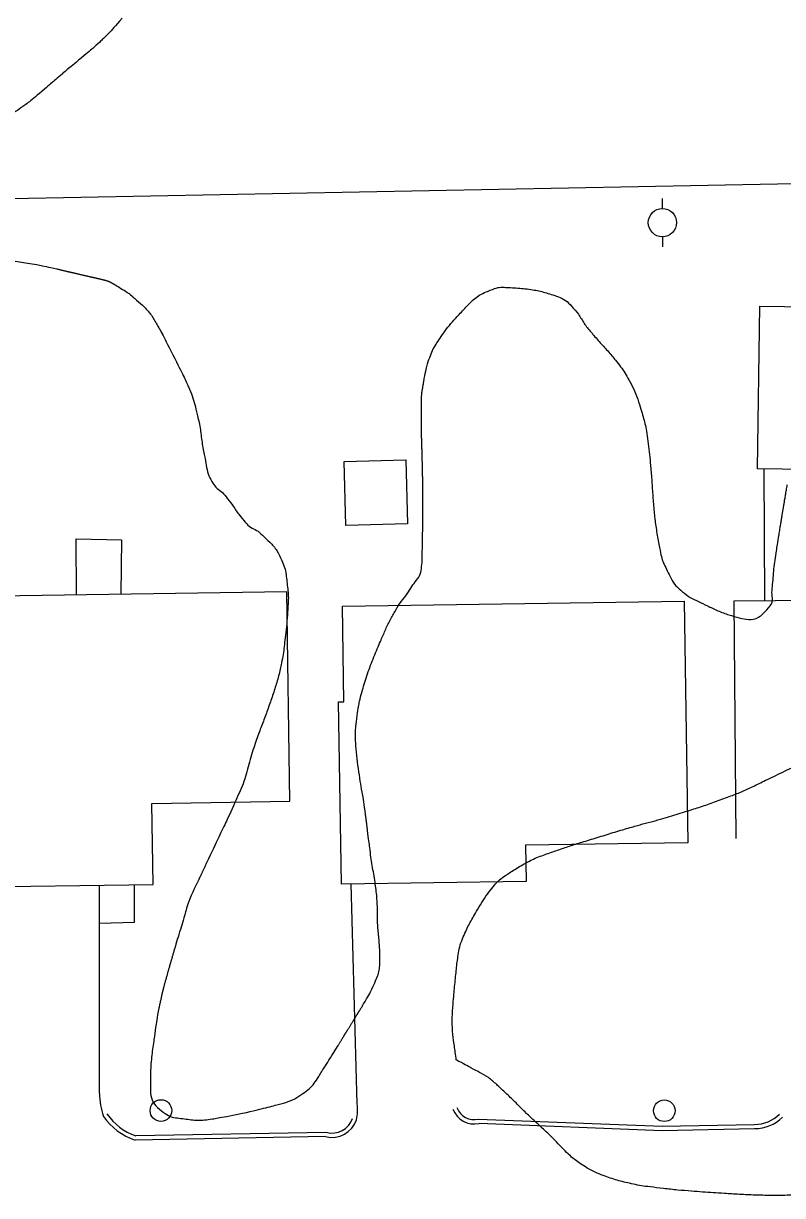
# Model space of a CAD drawing. Extents: x 2145380 to 2157287, y 139568 to 149130.
# Drawn here: x 2150458.3 to 2150565.5, y 144563.4 to 144729.1 of the extents above; entities that cross this region are included whole.
import ezdxf

# ---------------------------------------------------------------- set-up
doc = ezdxf.new("R2010")
doc.units = 0
for name, color, linetype in [('Default', 7, 'Continuous'), ('TOPO_Asphalt', 7, 'Continuous'), ('TOPO_Building', 7, 'Continuous'), ('TOPO_Concrete', 7, 'Continuous'), ('TOPO_Curb Back', 7, 'Continuous'), ('TOPO_Fence', 7, 'Continuous'), ('TOPO_Power Pole', 7, 'Continuous'), ('TOPO_Sidewalk', 7, 'Continuous'), ('TOPO_Tree Line', 7, 'Continuous'), ('TOPO_Water Meter', 7, 'Continuous')]:
    doc.layers.add(name, color=color, linetype=linetype)

# ---------------------------------------------------------------- blocks, each defined once
blk = doc.blocks.new('POWPOL')
at = {"layer": 'TOPO_Power Pole'}
for p, q in [((0, 10.16), (0, 17.34)), ((0, -10.16), (0, -17.34))]:
    blk.add_line(p, q, dxfattribs=at)
blk.add_circle((0, 0), 10.16, dxfattribs=at)
blk = doc.blocks.new('WTRMTR')
at = {"layer": 'Default'}
blk.add_circle((0, 0), 3.89, dxfattribs=at)

msp = doc.modelspace()

# ---------------------------------------------------------------- linework, layer by layer
at = {"layer": 'TOPO_Asphalt'}
for points in [[(2150469.07, 144577.87), (2150469.05, 144607.29)], [(2150505.44, 144576.4), (2150504.6, 144607.47)]]:
    msp.add_lwpolyline(points, dxfattribs=at)
for centre, radius, start, end in [((2150478.86, 144577.83), 9.8, 179.7668, 199.0874), ((2150499.22, 144575.55), 6.28, 347.1694, 7.7981)]:
    msp.add_arc(centre, radius, start, end, dxfattribs=at)
at = {"layer": 'TOPO_Building'}
for points in [[(2150512.31, 144667.39), (2150512.54, 144658.35), (2150503.86, 144658.14), (2150503.63, 144667.17)], [(2150495.51, 144648.77), (2150448.33, 144648.07), (2150448.93, 144607), (2150476.61, 144607.4), (2150476.44, 144618.86), (2150495.94, 144619.15)], [(2150503.36, 144646.71), (2150551.62, 144647.44), (2150552.14, 144613.3), (2150529.24, 144612.95), (2150529.32, 144607.84), (2150503.22, 144607.45), (2150502.83, 144633.22), (2150503.56, 144633.23)]]:
    msp.add_lwpolyline(points, close=True, dxfattribs=at)
msp.add_lwpolyline([(2150558.99, 144613.89), (2150558.71, 144647.5), (2150604.98, 144647.88), (2150605.2, 144620.69)], dxfattribs=at)
at = {"layer": 'TOPO_Concrete'}
msp.add_lwpolyline([(2150576.26, 144688.95), (2150575.94, 144665.94), (2150562, 144666.13), (2150562.31, 144689.14)], close=True, dxfattribs=at)
at = {"layer": 'TOPO_Curb Back'}
for points in [[(2150522.6, 144574.25), (2150548.53, 144573.24), (2150561.58, 144573.5)], [(2150522.66, 144573.65), (2150548.52, 144572.64), (2150561.58, 144572.9)], [(2150500.99, 144571.77), (2150474.07, 144571.28)], [(2150501.06, 144572.37), (2150474.16, 144571.89)]]:
    msp.add_lwpolyline(points, dxfattribs=at)
for centre, radius, start, end in [((2150476.71, 144579.46), 7.99, 214.1951, 251.4111), ((2150521.95, 144576.73), 3.17, 199.6983, 283.117), ((2150521.95, 144576.73), 2.57, 199.6983, 284.8301), ((2150561.61, 144578.46), 4.96, 269.6384, 314.8063), ((2150476.71, 144579.46), 8.59, 214.1948, 252.1159), ((2150501.88, 144575.31), 3.65, 255.8226, 341.6051), ((2150501.88, 144575.31), 3.05, 254.3832, 341.6018), ((2150561.61, 144578.46), 5.56, 269.7235, 314.8063)]:
    msp.add_arc(centre, radius, start, end, dxfattribs=at)
at = {"layer": 'TOPO_Fence'}
msp.add_lwpolyline([(2150214.67, 144701.03), (2150436.84, 144703.95), (2150604.18, 144707.18)], dxfattribs=at)
at = {"layer": 'TOPO_Sidewalk'}
msp.add_line((2150563.01, 144647.54), (2150562.91, 144666.12), dxfattribs=at)
for points in [[(2150465.81, 144648.33), (2150465.73, 144656.23), (2150472.14, 144656.1), (2150472.04, 144648.42)], [(2150469.05, 144601.93), (2150473.98, 144602.08), (2150474, 144607.37)]]:
    msp.add_lwpolyline(points, dxfattribs=at)
at = {"layer": 'TOPO_Tree Line'}
for points, degree in [([(2150472.23, 144729.81), (2150471.26, 144728.69), (2150470.28, 144727.58), (2150469.2, 144726.56), (2150468.43, 144725.84), (2150467.64, 144725.16), (2150466.84, 144724.49)], 3), ([(2150466.84, 144724.49), (2150465.71, 144723.55), (2150464.57, 144722.62), (2150463.45, 144721.66), (2150462.73, 144721.05), (2150462.01, 144720.43), (2150461.3, 144719.8)], 3), ([(2150461.3, 144719.8), (2150460.19, 144718.86), (2150459.09, 144717.93), (2150457.9, 144717.1), (2150457, 144716.48), (2150456.05, 144715.93), (2150455.11, 144715.39)], 3), ([(2150451.82, 144696), (2150453.11, 144695.85), (2150454.4, 144695.77), (2150455.68, 144695.63), (2150456.86, 144695.5), (2150458.03, 144695.37), (2150459.19, 144695.17), (2150460.48, 144694.95), (2150461.75, 144694.67), (2150463.03, 144694.38)], 3), ([(2150463.03, 144694.38), (2150464.33, 144694.08), (2150465.64, 144693.78), (2150466.95, 144693.47)], 2), ([(2150466.95, 144693.47), (2150467.8, 144693.28), (2150468.66, 144693.08), (2150469.51, 144692.88)], 2), ([(2150469.51, 144692.88), (2150470.34, 144692.68), (2150471.07, 144692.24), (2150471.81, 144691.8)], 2), ([(2150471.81, 144691.8), (2150472.58, 144691.36), (2150473.29, 144690.87), (2150473.96, 144690.28), (2150475.13, 144689.26), (2150476.21, 144688.18), (2150476.97, 144686.86), (2150477.84, 144685.35), (2150478.62, 144683.81), (2150479.41, 144682.26)], 3), ([(2150514.93, 144678.89), (2150515.12, 144680), (2150515.38, 144681.07), (2150515.79, 144682.13), (2150516.17, 144683.1), (2150516.71, 144683.96), (2150517.3, 144684.82), (2150518.05, 144685.92), (2150518.87, 144686.9), (2150519.79, 144687.89), (2150521.14, 144689.35), (2150522.48, 144690.68), (2150524.4, 144691.44), (2150525.3, 144691.8), (2150526.19, 144691.8), (2150527.09, 144691.75), (2150528.14, 144691.68), (2150529.19, 144691.61), (2150530.23, 144691.44), (2150531.12, 144691.29), (2150531.96, 144691.08), (2150532.82, 144690.8), (2150533.88, 144690.45), (2150534.92, 144690), (2150535.69, 144689.17), (2150536.75, 144688.01), (2150537.47, 144686.66), (2150538.45, 144685.49), (2150539.61, 144684.11), (2150540.85, 144682.81), (2150542, 144681.41), (2150542.67, 144680.58), (2150543.28, 144679.71), (2150543.8, 144678.76), (2150544.56, 144677.4), (2150545.1, 144675.97), (2150545.54, 144674.48), (2150545.84, 144673.5), (2150546.12, 144672.52), (2150546.28, 144671.52), (2150546.51, 144670.03), (2150546.7, 144668.55), (2150546.84, 144667.05), (2150547.05, 144664.92), (2150547.15, 144662.78), (2150547.34, 144660.65), (2150547.53, 144658.56), (2150547.87, 144656.5), (2150548.26, 144654.44), (2150548.44, 144653.5), (2150548.81, 144652.64), (2150549.23, 144651.76), (2150549.77, 144650.62), (2150550.4, 144649.58), (2150551.4, 144648.77), (2150552.48, 144647.89), (2150553.64, 144647.4), (2150554.88, 144646.8), (2150556.4, 144646.07), (2150557.93, 144645.47), (2150559.47, 144645.08), (2150560.73, 144644.75), (2150562.17, 144644.98), (2150563.33, 144646.26), (2150564.28, 144647.31), (2150563.97, 144648.39), (2150564.09, 144649.49), (2150564.23, 144650.74), (2150564.29, 144652), (2150564.48, 144653.25), (2150564.66, 144654.46), (2150564.84, 144655.66), (2150565.03, 144656.86)], 3), ([(2150479.41, 144682.26), (2150480.18, 144680.73), (2150480.95, 144679.22), (2150481.65, 144677.64), (2150482.17, 144676.46), (2150482.52, 144675.21), (2150482.82, 144673.95), (2150483.3, 144671.93), (2150483.49, 144669.87), (2150483.9, 144667.84), (2150484.15, 144666.64), (2150484.31, 144665.41), (2150484.95, 144664.32), (2150485.45, 144663.48), (2150486.27, 144662.97), (2150486.86, 144662.25), (2150487.85, 144661.05), (2150488.68, 144659.68), (2150489.71, 144658.51), (2150490.33, 144657.81), (2150491.29, 144657.5), (2150491.98, 144656.84), (2150493.12, 144655.76), (2150494.16, 144654.64), (2150494.79, 144653.18), (2150495.22, 144652.2), (2150495.41, 144651.22), (2150495.52, 144650.2), (2150495.63, 144649.18), (2150495.75, 144648.16), (2150495.69, 144647.15), (2150495.61, 144645.48), (2150495.45, 144643.82), (2150495.26, 144642.15), (2150495.13, 144641.03), (2150495, 144639.91), (2150494.77, 144638.79), (2150494.37, 144636.89), (2150493.82, 144635.03), (2150493.18, 144633.19), (2150492.54, 144631.36), (2150491.84, 144629.56), (2150491.19, 144627.73), (2150490.25, 144625.07), (2150489.65, 144622.27), (2150488.49, 144619.69), (2150487.1, 144616.59), (2150485.64, 144613.53), (2150484.18, 144610.46)], 3), ([(2150514.52, 144675.46), (2150514.53, 144676.61), (2150514.73, 144677.75), (2150514.93, 144678.89)], 2), ([(2150514.56, 144670.23), (2150514.52, 144671.97), (2150514.52, 144673.72), (2150514.52, 144675.46)], 2), ([(2150514.7, 144664.82), (2150514.66, 144666.63), (2150514.62, 144668.43), (2150514.56, 144670.23)], 2), ([(2150514.73, 144661.76), (2150514.72, 144662.78), (2150514.71, 144663.8), (2150514.7, 144664.82)], 2), ([(2150565.03, 144656.86), (2150565.41, 144659.21), (2150565.8, 144661.55), (2150566.2, 144663.88)], 2), ([(2150514.71, 144657.99), (2150514.72, 144659.25), (2150514.73, 144660.5), (2150514.73, 144661.76)], 2), ([(2150505.46, 144631.27), (2150505.6, 144632.34), (2150505.78, 144633.38), (2150506.07, 144634.42), (2150506.78, 144636.9), (2150507.68, 144639.26), (2150508.68, 144641.63), (2150509.31, 144643.12), (2150509.97, 144644.58), (2150510.78, 144645.99), (2150511.45, 144647.15), (2150512.32, 144648.17), (2150513.05, 144649.3), (2150513.6, 144650.18), (2150514.37, 144651), (2150514.51, 144652.03), (2150514.66, 144653.16), (2150514.64, 144654.29), (2150514.66, 144655.42), (2150514.68, 144656.27), (2150514.7, 144657.13), (2150514.71, 144657.99)], 3), ([(2150506.56, 144617.79), (2150506.38, 144619.18), (2150506.11, 144620.56), (2150505.9, 144621.94), (2150505.61, 144623.79), (2150505.38, 144625.64), (2150505.23, 144627.49), (2150505.14, 144628.74), (2150505.3, 144630.01), (2150505.46, 144631.27)], 3), ([(2150519.45, 144582.61), (2150520.52, 144582.03), (2150521.6, 144581.44), (2150522.67, 144580.86), (2150524, 144580.15), (2150525.16, 144579.14), (2150526.25, 144578.1), (2150527.57, 144576.85), (2150528.83, 144575.55), (2150530.15, 144574.31), (2150530.79, 144573.71), (2150531.43, 144573.12), (2150532.07, 144572.52), (2150533.11, 144571.54), (2150534.07, 144570.48), (2150535.1, 144569.48), (2150535.73, 144568.87), (2150536.42, 144568.33), (2150537.16, 144567.83), (2150538.2, 144567.13), (2150539.32, 144566.6), (2150540.49, 144566.17), (2150541.44, 144565.82), (2150542.39, 144565.51), (2150543.37, 144565.29), (2150544.49, 144565.04), (2150545.6, 144564.81), (2150546.74, 144564.67), (2150548.72, 144564.43), (2150550.71, 144564.21), (2150552.71, 144564.05), (2150554.21, 144563.93), (2150555.71, 144563.83), (2150557.22, 144563.74), (2150559.44, 144563.6), (2150561.66, 144563.49), (2150563.88, 144563.45), (2150565.19, 144563.43), (2150566.51, 144563.48), (2150567.82, 144563.59), (2150569.01, 144563.68), (2150570.18, 144563.79), (2150571.36, 144563.91), (2150572.5, 144564.03), (2150573.63, 144564.15), (2150574.76, 144564.31), (2150576.4, 144564.55), (2150578.02, 144564.85), (2150579.64, 144565.16), (2150580.66, 144565.35), (2150581.68, 144565.53), (2150582.68, 144565.77), (2150583.81, 144566.03), (2150584.94, 144566.31), (2150586.07, 144566.58), (2150587.1, 144566.83), (2150588.13, 144567.09), (2150589.17, 144567.31), (2150590.79, 144567.66), (2150592.42, 144567.92), (2150594.05, 144568.2), (2150595.09, 144568.38), (2150596.13, 144568.55), (2150597.16, 144568.74), (2150598.18, 144568.92), (2150599.19, 144569.11), (2150600.21, 144569.3), (2150601.79, 144569.61), (2150603.37, 144569.9), (2150604.94, 144570.25), (2150605.79, 144570.45), (2150606.64, 144570.67), (2150607.48, 144570.87), (2150608.73, 144571.18), (2150609.98, 144571.5), (2150611.23, 144571.83), (2150612.84, 144572.24), (2150614.46, 144572.67), (2150615.95, 144573.43), (2150617.07, 144574), (2150618.1, 144574.67), (2150619.17, 144575.32), (2150620.18, 144575.93), (2150621.19, 144576.52), (2150622.16, 144577.2), (2150622.99, 144577.77), (2150623.57, 144578.61), (2150624.19, 144579.41), (2150625.06, 144580.54), (2150625.99, 144581.61), (2150626.48, 144582.93), (2150626.86, 144583.98), (2150627.17, 144585.04), (2150627.48, 144586.1), (2150627.76, 144587.03), (2150628.09, 144587.95), (2150628.28, 144588.9), (2150628.56, 144590.32), (2150628.64, 144591.76), (2150628.77, 144593.19), (2150628.89, 144594.62), (2150629.02, 144596.05), (2150629.12, 144597.49), (2150629.21, 144598.67), (2150629.25, 144599.86), (2150629.29, 144601.05), (2150629.31, 144601.99), (2150629.3, 144602.94), (2150629.19, 144603.89), (2150629.01, 144605.47), (2150628.73, 144607.02), (2150628.45, 144608.57), (2150628.21, 144609.92), (2150627.97, 144611.27), (2150627.66, 144612.61), (2150627.36, 144613.87), (2150626.94, 144615.1), (2150626.46, 144616.31), (2150625.89, 144617.75), (2150625.24, 144619.13), (2150624.59, 144620.53), (2150624.13, 144621.52), (2150623.61, 144622.46), (2150623.06, 144623.41), (2150622.34, 144624.64), (2150621.47, 144625.8), (2150620.15, 144626.48), (2150615.95, 144628.64), (2150611.59, 144629.37), (2150607.13, 144630.01), (2150605.13, 144630.3), (2150603.14, 144630.65), (2150601.13, 144630.74), (2150600.18, 144630.78), (2150599.22, 144630.79), (2150598.27, 144630.83), (2150597.42, 144630.86), (2150596.56, 144630.92), (2150595.71, 144630.95), (2150594.19, 144631.01), (2150592.67, 144631.03), (2150591.15, 144630.82), (2150589.82, 144630.63), (2150588.51, 144630.36), (2150587.19, 144630.15), (2150585.59, 144629.9), (2150583.97, 144629.72), (2150582.38, 144629.43), (2150581.47, 144629.27), (2150580.58, 144629.02), (2150579.69, 144628.79), (2150578.03, 144628.37), (2150576.35, 144628.03), (2150574.74, 144627.43), (2150573.18, 144626.85), (2150571.69, 144626.13), (2150570.18, 144625.44), (2150569.18, 144624.98), (2150568.17, 144624.52), (2150567.17, 144624.05), (2150565.88, 144623.44), (2150564.6, 144622.82), (2150563.31, 144622.21), (2150562.45, 144621.79), (2150561.59, 144621.35), (2150560.72, 144620.94), (2150559.92, 144620.56), (2150559.09, 144620.24), (2150558.26, 144619.92), (2150557.23, 144619.53), (2150556.2, 144619.15), (2150555.16, 144618.79), (2150554.2, 144618.46), (2150553.24, 144618.14), (2150552.27, 144617.84), (2150551.08, 144617.46), (2150549.88, 144617.09), (2150548.67, 144616.74), (2150547.15, 144616.3), (2150545.61, 144615.91), (2150544.09, 144615.47), (2150541.85, 144614.82), (2150539.63, 144614.12), (2150537.4, 144613.44), (2150535.66, 144612.91), (2150533.95, 144612.32), (2150532.24, 144611.72), (2150530.33, 144611.05), (2150528.58, 144610.07), (2150526.84, 144608.97), (2150525.95, 144608.39), (2150525.15, 144607.72), (2150524.5, 144606.89), (2150523.6, 144605.74), (2150522.84, 144604.54), (2150522.12, 144603.29), (2150521.64, 144602.47), (2150521.19, 144601.66), (2150520.8, 144600.79), (2150520.31, 144599.71), (2150519.88, 144598.6), (2150519.71, 144597.43), (2150519.57, 144596.43), (2150519.46, 144595.43), (2150519.35, 144594.42), (2150519.24, 144593.28), (2150519.12, 144592.14), (2150519.03, 144591), (2150518.88, 144589.08), (2150518.84, 144587.14), (2150519.09, 144585.23), (2150519.21, 144584.36), (2150519.33, 144583.48), (2150519.45, 144582.61), (2150519.45, 144582.61)], 3), ([(2150506.91, 144615.03), (2150506.8, 144615.95), (2150506.68, 144616.87), (2150506.56, 144617.79)], 2), ([(2150506.36, 144590.51), (2150507.01, 144591.57), (2150507.56, 144592.66), (2150508.06, 144593.83), (2150508.41, 144594.64), (2150508.62, 144595.48), (2150508.64, 144596.33), (2150508.67, 144597.26), (2150508.64, 144598.19), (2150508.57, 144599.12), (2150508.5, 144600.05), (2150508.39, 144600.98), (2150508.33, 144601.92), (2150508.28, 144602.8), (2150508.34, 144603.68), (2150508.29, 144604.56), (2150508.23, 144605.62), (2150508.12, 144606.67), (2150507.97, 144607.71), (2150507.8, 144608.9), (2150507.54, 144610.08), (2150507.39, 144611.27), (2150507.23, 144612.52), (2150507.07, 144613.78), (2150506.91, 144615.03)], 3), ([(2150484.18, 144610.46), (2150483.53, 144609.08), (2150482.88, 144607.7), (2150482.23, 144606.32)], 2), ([(2150482.23, 144606.32), (2150481.59, 144604.91), (2150481.19, 144603.4), (2150480.74, 144601.92), (2150480.39, 144600.8), (2150480.05, 144599.67), (2150479.72, 144598.55)], 3), ([(2150479.72, 144598.55), (2150479.24, 144596.9), (2150478.76, 144595.25), (2150478.3, 144593.59)], 2), ([(2150478.3, 144593.59), (2150477.97, 144592.38), (2150477.71, 144591.16), (2150477.44, 144589.94)], 2), ([(2150477.44, 144589.94), (2150477.15, 144588.51), (2150476.97, 144587.07), (2150476.76, 144585.63), (2150476.41, 144583.27), (2150476.21, 144580.87), (2150476.25, 144578.49), (2150476.27, 144577.25), (2150476.93, 144576.05), (2150478.09, 144575.21), (2150479.05, 144574.51), (2150480.04, 144574.42), (2150481.08, 144574.28), (2150482, 144574.16), (2150482.94, 144574.03), (2150483.86, 144574.13), (2150484.93, 144574.24), (2150485.99, 144574.44), (2150487.05, 144574.63)], 3), ([(2150504.64, 144587.73), (2150505.21, 144588.66), (2150505.78, 144589.59), (2150506.36, 144590.51)], 2), ([(2150502.74, 144584.63), (2150503.37, 144585.66), (2150504, 144586.7), (2150504.64, 144587.73)], 2), ([(2150487.05, 144574.63), (2150489.41, 144575.09), (2150491.72, 144575.63), (2150494.04, 144576.24), (2150495.37, 144576.59), (2150496.64, 144577.06), (2150497.81, 144577.88), (2150498.71, 144578.5), (2150499.4, 144579.29), (2150499.96, 144580.18), (2150500.89, 144581.67), (2150501.82, 144583.14), (2150502.74, 144584.63)], 3)]:
    msp.add_open_spline(points, degree=degree, dxfattribs=at)

# ---------------------------------------------------------------- block references
at = {"layer": 'TOPO_Power Pole', "xscale": 0.19685000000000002, "yscale": 0.19685000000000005}
msp.add_blockref('POWPOL', (2150548.56, 144700.93), dxfattribs=at)
at = {"layer": 'TOPO_Water Meter', "xscale": 0.39370000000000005, "yscale": 0.3937000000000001}
for p in [(2150477.73, 144575.45), (2150548.83, 144575.43)]:
    msp.add_blockref('WTRMTR', p, dxfattribs=at)

doc.saveas('drawing.dxf')
